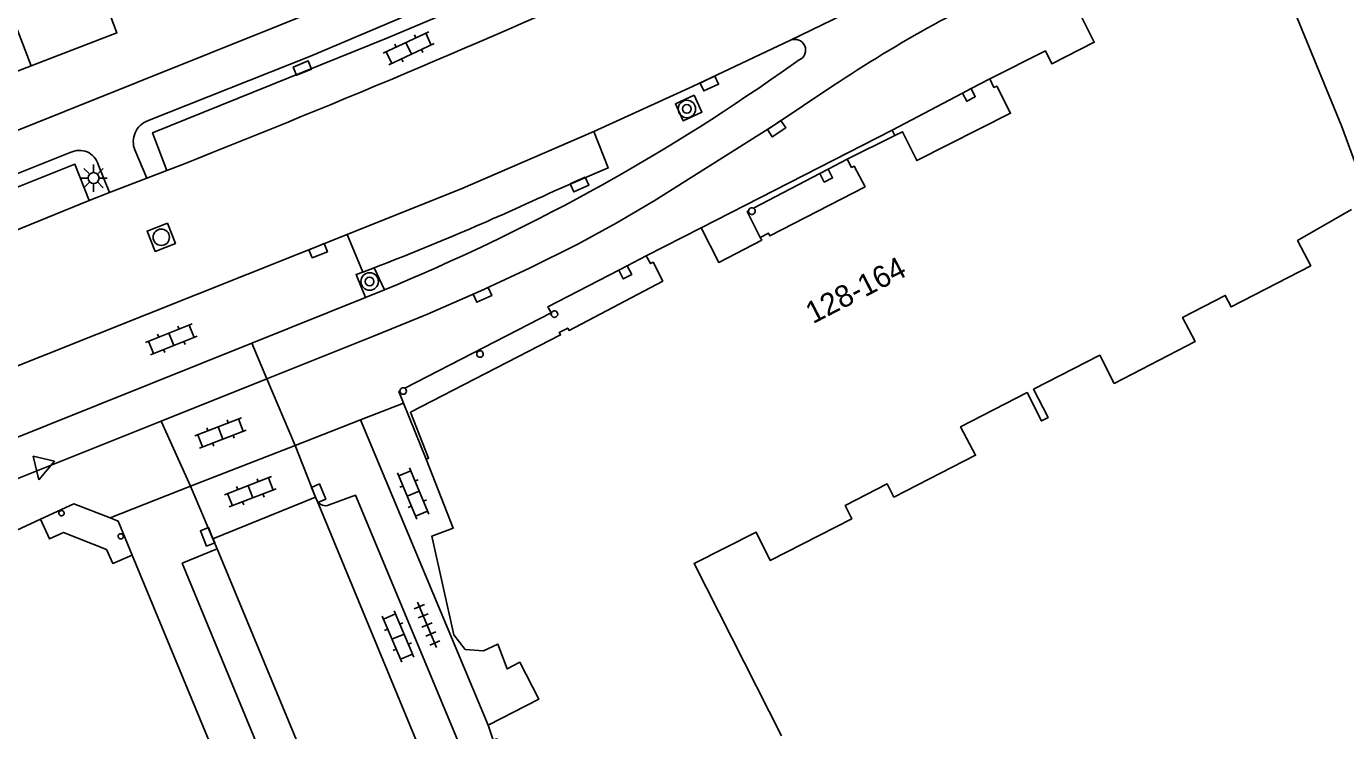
# Model space of a CAD drawing. Extents: x 132998 to 136004, y 396998 to 398512.
# Drawn here: x 133821.7 to 133882, y 397607.1 to 397639.3 of the extents above; entities that cross this region are included whole.
import ezdxf

# ---------------------------------------------------------------- set-up
doc = ezdxf.new("R2010")
doc.units = 0
for name, color, linetype in [('gg-anno-huisnummerreeks BGT', 7, 'Continuous'), ('gg-bbg-hoofdgebouw', 7, 'Continuous'), ('gg-bbg-onder overbouw', 7, 'Continuous'), ('gg-bbg-pand overbouw', 7, 'Continuous'), ('gg-bbg-pilaar onder overbouw', 7, 'Continuous'), ('gg-bbg-pilaar pand', 7, 'Continuous'), ('gg-bbg-tussenscheiding', 7, 'Continuous'), ('gg-knt-verharding', 7, 'Continuous'), ('gg-knt-verharding nz', 7, 'Continuous'), ('gt-grn-weggrens', 7, 'Continuous'), ('gt-symb-boom', 7, 'Continuous'), ('gt-symb-klinker verharding', 7, 'Continuous'), ('gt-symb-kolk', 7, 'Continuous'), ('gt-symb-lichtmast', 7, 'Continuous'), ('gt-symb-rioolschacht', 7, 'Continuous'), ('gt-symb-tegel verharding', 7, 'Continuous'), ('gt-symb-waterafsluiter', 7, 'Continuous')]:
    doc.layers.add(name, color=color, linetype=linetype)

# ---------------------------------------------------------------- blocks, each defined once
blk = doc.blocks.new('gt0-KOLK')
at = {"layer": 'gt-symb-kolk'}
blk.add_lwpolyline([(0, 0), (0.375, 0), (0.375, 0.4), (-0.375, 0.4), (-0.375, 0), (0, 0)], dxfattribs=at)
blk = doc.blocks.new('gt0-KL1')
at = {"layer": 'gt-symb-klinker verharding'}
for p, q in [((-1.15, 0.3), (1.15, 0.3)), ((-1, -0.3), (-1, 0.3)), ((-0.5, 0.3), (-0.5, 0.45)), ((0, -0.3), (0, 0.3)), ((0.5, 0.3), (0.5, 0.45)), ((1, -0.3), (1, 0.3)), ((-1.15, -0.3), (1.15, -0.3)), ((-0.5, -0.45), (-0.5, -0.3)), ((0.5, -0.45), (0.5, -0.3))]:
    blk.add_line(p, q, dxfattribs=at)
blk = doc.blocks.new('gt0-LMAST')
at = {"layer": 'gt-symb-lichtmast'}
for p, q in [((-0.005, 0.246), (-0.005, 0.621)), ((-0.182, 0.173), (-0.447, 0.438)), ((0.172, 0.173), (0.437, 0.438)), ((-0.255, -0.004), (-0.63, -0.004)), ((-0.182, -0.181), (-0.447, -0.446)), ((-0.005, -0.254), (-0.005, -0.629)), ((0.437, -0.446), (0.172, -0.181)), ((0.245, -0.004), (0.62, -0.004))]:
    blk.add_line(p, q, dxfattribs=at)
blk.add_circle((-0.005, -0.004), 0.25, dxfattribs=at)
blk = doc.blocks.new('gt0-RS')
at = {"layer": 'gt-symb-rioolschacht'}
blk.add_lwpolyline([(-0.5, -0.5), (0.5, -0.5), (0.5, 0.5), (-0.5, 0.5)], close=True, dxfattribs=at)
blk.add_circle((0, 0), 0.375, dxfattribs=at)
blk = doc.blocks.new('gt0-BOOM')
at = {"layer": 'gt-symb-boom'}
for radius in [0.4, 0.2]:
    blk.add_circle((0, 0), radius, dxfattribs=at)
blk = doc.blocks.new('gt0-WAFSL')
at = {"layer": 'gt-symb-waterafsluiter'}
for p, q in [((-0.5, -0.333), (0, 0.667)), ((0, 0.667), (0.5, -0.333)), ((0.5, -0.333), (-0.5, -0.333))]:
    blk.add_line(p, q, dxfattribs=at)
blk = doc.blocks.new('gt0-TEG1')
at = {"layer": 'gt-symb-tegel verharding'}
for p, q in [((-1.125, 0), (1.125, 0)), ((-0.9, -0.25), (-0.9, 0.25)), ((-0.45, -0.25), (-0.45, 0.25)), ((0, -0.25), (0, 0.25)), ((0.45, -0.25), (0.45, 0.25)), ((0.9, -0.25), (0.9, 0.25))]:
    blk.add_line(p, q, dxfattribs=at)

msp = doc.modelspace()

# ---------------------------------------------------------------- linework, layer by layer
at = {"layer": 'gg-bbg-hoofdgebouw'}
for p, q in [((133821.88, 397637.509), (133820.564, 397637.005)), ((133859.228, 397633.231), (133861.404, 397634.309)), ((133850.032, 397628.81), (133852.549, 397630.086)), ((133822.3, 397616.75), (133818.38, 397614.92)), ((133826.49, 397615.1), (133831.56, 397602.86))]:
    msp.add_line(p, q, dxfattribs=at)
for points in [[(133865.754, 397636.911), (133868.306, 397638.185), (133868.596, 397637.603), (133870.539, 397638.589), (133869.922, 397639.807), (133870.313, 397640.005), (133870.381, 397639.871), (133873.597, 397641.532), (133873.524, 397641.674), (133873.897, 397641.867)], [(133826.81, 397640.904), (133825.3, 397640.31), (133825.8, 397639.01), (133821.88, 397637.509)], [(133856.226, 397606.822), (133852.222, 397614.719), (133855.058, 397616.157), (133855.709, 397614.857), (133859.444, 397616.763), (133859.137, 397617.366), (133861.058, 397618.358), (133861.366, 397617.756), (133865.108, 397619.673), (133864.416, 397620.972), (133867.463, 397622.546), (133868.12, 397621.244), (133868.422, 397621.4), (133867.756, 397622.697), (133870.79, 397624.255), (133871.452, 397622.965), (133875.157, 397624.879), (133874.583, 397625.989), (133876.537, 397626.995), (133876.808, 397626.469), (133880.445, 397628.349), (133879.848, 397629.504), (133882.312, 397630.927)], [(133852.549, 397630.086), (133853.349, 397628.507), (133855.314, 397629.523), (133855.251, 397629.643)], [(133842.787, 397607.308), (133845.116, 397608.508), (133844.243, 397610.195), (133843.669, 397609.889), (133843.23, 397611.027), (133842.575, 397610.718), (133841.746, 397610.774), (133841.216, 397611.447), (133840.215, 397615.972), (133841.198, 397616.342), (133839.948, 397619.493)], [(133844.033, 397603.917), (133843.771, 397604.674), (133843.941, 397604.733), (133843.196, 397606.69), (133843.015, 397606.625), (133842.787, 397607.308)]]:
    msp.add_lwpolyline(points, dxfattribs=at)
at = {"layer": 'gg-bbg-onder overbouw'}
for points in [[(133865.754, 397636.911), (133865.947, 397636.518), (133866.071, 397636.582), (133866.71, 397635.335), (133862.421, 397633.169), (133861.762, 397634.487), (133861.404, 397634.309)], [(133855.251, 397629.643), (133855.631, 397629.839), (133855.693, 397629.719), (133860.045, 397631.97), (133859.554, 397632.909), (133859.426, 397632.851), (133859.228, 397633.231)], [(133850.032, 397628.81), (133850.222, 397628.449), (133850.346, 397628.514), (133850.789, 397627.652), (133846.501, 397625.391), (133846.438, 397625.5), (133846.048, 397625.301), (133846.108, 397625.186), (133839.235, 397621.644), (133840.069, 397619.541), (133839.948, 397619.493)], [(133826.49, 397615.1), (133825.61, 397614.72), (133825.32, 397615.36), (133823.35, 397616.14), (133822.72, 397615.84), (133822.3, 397616.75)]]:
    msp.add_lwpolyline(points, dxfattribs=at)
at = {"layer": 'gg-bbg-pand overbouw'}
for p, q in [((133864.896, 397636.461), (133865.754, 397636.911)), ((133861.28, 397634.564), (133864.507, 397636.257)), ((133861.404, 397634.309), (133861.28, 397634.564)), ((133858.359, 397632.768), (133859.228, 397633.231)), ((133854.933, 397630.981), (133857.98, 397632.574)), ((133849.161, 397628.355), (133850.032, 397628.81)), ((133839.948, 397619.493), (133838.92, 397622.064))]:
    msp.add_line(p, q, dxfattribs=at)
for points in [[(133855.251, 397629.643), (133854.651, 397630.834), (133854.715, 397630.868)], [(133838.981, 397622.742), (133845.675, 397626.2), (133845.532, 397626.477), (133848.77, 397628.15)], [(133838.92, 397622.064), (133838.706, 397622.6), (133838.756, 397622.626)], [(133822.3, 397616.75), (133823.824, 397617.457), (133825.494, 397616.801)], [(133825.494, 397616.801), (133825.863, 397616.656), (133826.49, 397615.1)]]:
    msp.add_lwpolyline(points, dxfattribs=at)
at = {"layer": 'gg-bbg-pilaar onder overbouw'}
for points in [[(133864.507, 397636.257), (133864.703, 397635.885), (133865.091, 397636.089), (133864.896, 397636.461)], [(133857.98, 397632.574), (133858.182, 397632.182), (133858.56, 397632.377), (133858.359, 397632.768)], [(133854.933, 397630.981), (133854.965, 397630.961), (133854.995, 397630.924), (133855.011, 397630.88), (133855.013, 397630.833), (133855, 397630.788), (133854.975, 397630.749), (133854.938, 397630.719), (133854.894, 397630.703), (133854.847, 397630.701), (133854.802, 397630.714), (133854.763, 397630.739), (133854.733, 397630.776), (133854.717, 397630.82), (133854.715, 397630.868)], [(133848.77, 397628.15), (133848.978, 397627.751), (133849.369, 397627.956), (133849.161, 397628.355)], [(133845.69, 397626.193), (133845.679, 397626.147), (133845.684, 397626.1), (133845.702, 397626.057), (133845.733, 397626.022), (133845.773, 397625.998), (133845.819, 397625.987), (133845.866, 397625.992), (133845.909, 397626.01), (133845.944, 397626.041), (133845.968, 397626.081), (133845.979, 397626.127), (133845.974, 397626.174), (133845.956, 397626.217), (133845.925, 397626.252), (133845.885, 397626.276), (133845.839, 397626.287), (133845.792, 397626.282), (133845.749, 397626.264), (133845.714, 397626.233), (133845.69, 397626.193)], [(133842.341, 397624.18), (133842.306, 397624.21), (133842.281, 397624.25), (133842.27, 397624.295), (133842.273, 397624.342), (133842.291, 397624.386), (133842.321, 397624.421), (133842.361, 397624.446), (133842.406, 397624.457), (133842.453, 397624.454), (133842.497, 397624.436), (133842.532, 397624.406), (133842.557, 397624.366), (133842.568, 397624.321), (133842.565, 397624.274), (133842.547, 397624.23), (133842.517, 397624.195), (133842.477, 397624.17), (133842.432, 397624.159), (133842.385, 397624.162), (133842.341, 397624.18)], [(133838.756, 397622.626), (133838.754, 397622.616), (133838.761, 397622.57), (133838.782, 397622.528), (133838.815, 397622.494), (133838.857, 397622.473), (133838.903, 397622.465), (133838.949, 397622.472), (133838.991, 397622.493), (133839.025, 397622.526), (133839.046, 397622.568), (133839.054, 397622.614), (133839.047, 397622.66), (133839.026, 397622.702), (133838.981, 397622.742)], [(133823.352, 397617.102), (133823.323, 397617.127), (133823.288, 397617.141), (133823.251, 397617.143), (133823.214, 397617.134), (133823.182, 397617.115), (133823.158, 397617.086), (133823.144, 397617.051), (133823.141, 397617.014), (133823.15, 397616.977), (133823.17, 397616.945), (133823.199, 397616.921), (133823.234, 397616.907), (133823.271, 397616.904), (133823.308, 397616.913), (133823.34, 397616.933), (133823.364, 397616.962), (133823.378, 397616.997), (133823.38, 397617.034), (133823.371, 397617.071), (133823.352, 397617.102)], [(133826.075, 397615.892), (133826.091, 397615.926), (133826.096, 397615.963), (133826.089, 397616), (133826.071, 397616.033), (133826.044, 397616.059), (133826.01, 397616.075), (133825.972, 397616.08), (133825.936, 397616.073), (133825.903, 397616.055), (133825.877, 397616.028), (133825.861, 397615.994), (133825.856, 397615.957), (133825.863, 397615.92), (133825.881, 397615.887), (133825.908, 397615.861), (133825.942, 397615.845), (133825.979, 397615.84), (133826.016, 397615.847), (133826.049, 397615.865), (133826.075, 397615.892)]]:
    msp.add_lwpolyline(points, dxfattribs=at)
at = {"layer": 'gg-bbg-pilaar pand'}
for p, q in [((133864.896, 397636.461), (133864.507, 397636.257)), ((133858.359, 397632.768), (133857.98, 397632.574)), ((133849.161, 397628.355), (133848.77, 397628.15))]:
    msp.add_line(p, q, dxfattribs=at)
for points in [[(133854.933, 397630.981), (133854.926, 397630.986), (133854.881, 397630.999), (133854.834, 397630.997), (133854.79, 397630.981), (133854.753, 397630.951), (133854.728, 397630.912), (133854.715, 397630.868)], [(133838.756, 397622.626), (133838.762, 397622.662), (133838.783, 397622.704), (133838.817, 397622.737), (133838.859, 397622.758), (133838.905, 397622.765), (133838.951, 397622.757), (133838.981, 397622.742)]]:
    msp.add_lwpolyline(points, dxfattribs=at)
at = {"layer": 'gg-bbg-tussenscheiding'}
for points in [[(133819.513, 397647.012), (133819.667, 397646.611), (133818.541, 397646.18), (133821.88, 397637.509)], [(133886.187, 397622.995), (133881.86, 397634.765), (133878.789, 397642.24), (133877.731, 397644.036)]]:
    msp.add_lwpolyline(points, dxfattribs=at)
at = {"layer": 'gg-knt-verharding'}
for p, q in [((133856.248, 397637.231), (133857.037, 397637.78)), ((133823.661, 397633.53), (133806.045, 397626.559)), ((133827.164, 397632.364), (133826.621, 397633.655)), ((133825.457, 397631.708), (133824.944, 397632.982)), ((133828.08, 397632.71), (133827.164, 397632.364)), ((133827.164, 397632.364), (133825.457, 397631.708)), ((133824.535, 397631.334), (133817.944, 397628.672)), ((133825.457, 397631.708), (133824.535, 397631.334)), ((133820.011, 397623.269), (133836.333, 397629.785)), ((133836.333, 397629.785), (133837.058, 397628.063)), ((133837.058, 397628.063), (133837.569, 397628.258)), ((133837.569, 397628.258), (133838.043, 397627.25)), ((133838.043, 397627.25), (133837.184, 397626.902)), ((133831.977, 397624.812), (133837.184, 397626.902)), ((133815.082, 397618.029), (133831.977, 397624.812)), ((133832.668, 397623.177), (133827.823, 397621.238)), ((133833.961, 397620.117), (133836.956, 397621.293)), ((133836.956, 397621.293), (133842.787, 397607.308)), ((133829.163, 397618.252), (133833.961, 397620.117)), ((133834.897, 397617.753), (133833.961, 397620.117)), ((133829.163, 397618.252), (133825.494, 397616.801)), ((133830.193, 397615.85), (133829.163, 397618.252)), ((133834.897, 397617.753), (133830.193, 397615.85)), ((133834.967, 397617.585), (133834.897, 397617.753)), ((133830.39, 397615.387), (133830.193, 397615.85))]:
    msp.add_line(p, q, dxfattribs=at)
for points in [[(133827.203, 397634.987), (133834.654, 397637.953), (133843.853, 397641.85), (133847.157, 397643.349), (133851.288, 397645.017), (133855.442, 397646.635), (133858.956, 397647.884), (133862.656, 397649.144)], [(133828.08, 397632.71), (133827.435, 397634.442), (133838.234, 397638.8), (133842.393, 397640.572), (133846.505, 397642.451), (133847.663, 397642.915), (133849.078, 397643.545), (133849.809, 397641.878)], [(133867.066, 397643.598), (133864.347, 397642.433), (133856.637, 397638.676)], [(133842.439, 397643.263), (133836.562, 397640.708), (133816.84, 397632.784), (133813.64, 397631.525)], [(133847.626, 397634.505), (133852.147, 397636.557), (133856.637, 397638.676)], [(133858.577, 397636.587), (133855.886, 397634.795), (133850.391, 397631.324), (133848.657, 397630.306), (133846.891, 397629.345), (133844.686, 397628.241), (133842.451, 397627.198), (133840.01, 397626.133), (133837.544, 397625.128), (133832.668, 397623.177)], [(133852.228, 397636.16), (133851.362, 397635.766), (133851.715, 397634.992), (133852.58, 397635.386), (133852.228, 397636.16)], [(133836.333, 397629.785), (133841.627, 397631.91), (133847.626, 397634.505)], [(133847.626, 397634.505), (133848.289, 397632.828), (133845.796, 397631.766)], [(133817.944, 397628.672), (133817.299, 397630.371), (133823.879, 397633.002), (133824.535, 397631.334)], [(133837.184, 397626.902), (133836.745, 397627.944), (133837.058, 397628.063)], [(133827.823, 397621.238), (133798.583, 397609.537), (133793.73, 397607.66), (133788.832, 397605.905), (133783.331, 397604.275), (133777.796, 397602.765), (133776.933, 397602.596)], [(133835.512, 397617.403), (133836.719, 397617.851), (133841.929, 397605.356)], [(133830.39, 397615.387), (133828.788, 397614.729), (133833.864, 397602.438), (133835.726, 397597.813), (133837.708, 397592.533), (133839.461, 397587.426), (133841.338, 397581.39), (133843.037, 397581.862)]]:
    msp.add_lwpolyline(points, dxfattribs=at)
for centre, radius, start, end in [((133655.931, 398071.052), 470.934, 291.44127, 294.31089), ((133895.118, 397581.72), 65.921, 114.29382, 123.66345), ((133856.835, 397638.227), 0.491, 294.31883, 113.79587), ((133802.645, 397713.409), 93.147, 292.33538, 305.13266), ((133827.571, 397634.033), 1.023, 111.10987, 201.68554), ((133824.08, 397632.734), 0.899, 16.00222, 117.7408), ((133792.613, 397745.091), 125.184, 291.04627, 295.14061), ((133835.335, 397617.78), 0.416, 207.9198, 295.14723)]:
    msp.add_arc(centre, radius, start, end, dxfattribs=at)
at = {"layer": 'gg-knt-verharding nz'}
msp.add_line((133840.294, 397604.721), (133834.967, 397617.585), dxfattribs=at)
msp.add_lwpolyline([(133830.39, 397615.387), (133836.664, 397600.263), (133837.658, 397597.755), (133839.669, 397592.225), (133840.962, 397588.415), (133843.037, 397581.862)], dxfattribs=at)
at = {"layer": 'gt-grn-weggrens'}
for p, q in [((133861.28, 397634.564), (133852.549, 397630.086)), ((133831.977, 397624.812), (133832.668, 397623.177)), ((133832.668, 397623.177), (133833.961, 397620.117)), ((133838.92, 397622.064), (133836.956, 397621.293)), ((133829.163, 397618.252), (133827.823, 397621.238))]:
    msp.add_line(p, q, dxfattribs=at)

# ---------------------------------------------------------------- block references
at = {"layer": 'gt-symb-boom'}
for p, rotation in [((133851.891, 397635.531), -152.69221992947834), ((133837.367, 397627.631), 117.7692126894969)]:
    msp.add_blockref('gt0-BOOM', p, dxfattribs=dict(at, rotation=rotation))
at = {"layer": 'gt-symb-klinker verharding'}
for p, rotation in [((133839.158, 397638.306), -154.9208210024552), ((133828.289, 397624.982), 21.716290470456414), ((133830.54, 397620.696), 21.09921225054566), ((133831.908, 397618.001), 21.099212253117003), ((133839.36, 397617.919), -67.35809991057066), ((133838.666, 397611.368), 113.25875933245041)]:
    msp.add_blockref('gt0-KL1', p, dxfattribs=dict(at, rotation=rotation))
at = {"layer": 'gt-symb-kolk'}
for p, rotation in [((133834.366, 397637.215), 22.280371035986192), ((133852.836, 397636.877), -155.04884837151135), ((133855.886, 397634.795), -146.34172813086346), ((133846.89, 397632.25), -156.10152213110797), ((133834.939, 397629.225), -158.2837095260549), ((133842.451, 397627.198), -155.6129332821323), ((133834.848, 397617.858), -67.23027336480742), ((133830.136, 397616.013), 112.02484593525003)]:
    msp.add_blockref('gt0-KOLK', p, dxfattribs=dict(at, rotation=rotation))
at = {"layer": 'gt-symb-lichtmast'}
msp.add_blockref('gt0-LMAST', (133824.738, 397632.37), dxfattribs=at)
at = {"layer": 'gt-symb-rioolschacht', "rotation": -158.33696013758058}
msp.add_blockref('gt0-RS', (133827.831, 397629.657), dxfattribs=at)
at = {"layer": 'gt-symb-tegel verharding', "rotation": 113.02549200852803}
msp.add_blockref('gt0-TEG1', (133839.994, 397611.907), dxfattribs=at)
at = {"layer": 'gt-symb-waterafsluiter', "rotation": 166.40843956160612}
msp.add_blockref('gt0-WAFSL', (133822.38, 397619.195), dxfattribs=at)

# ---------------------------------------------------------------- texts
at = {"layer": 'gg-anno-huisnummerreeks BGT'}
msp.add_text('128-164', height=1, rotation=27.3, dxfattribs=at).set_placement((133857.659, 397625.672))

doc.saveas('drawing.dxf')
